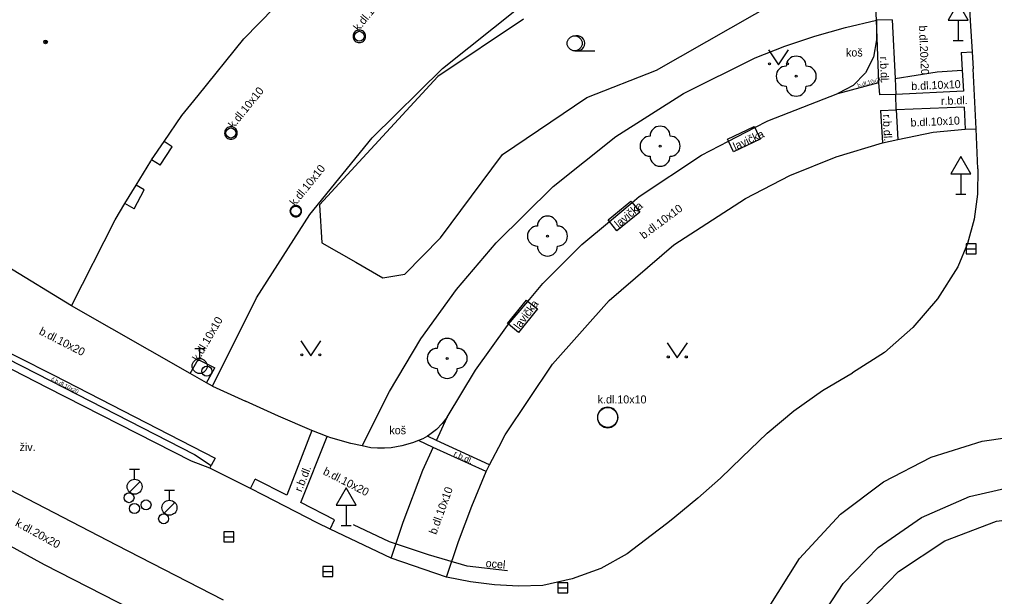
# Model space of a CAD drawing. Extents: x -600309 to -598967, y -1161267 to -1160292.
# Drawn here: x -599821.64 to -599772.92, y -1160591.49 to -1160562.67 of the extents above; entities that cross this region are included whole.
import ezdxf

# ---------------------------------------------------------------- set-up
doc = ezdxf.new("R2010")
doc.units = 0
for name, color, linetype in [('Level 10', 7, 'Continuous'), ('Level 11', 7, 'Continuous'), ('Level 22', 7, 'Continuous'), ('Level 27', 7, 'Continuous'), ('Level 28', 7, 'Continuous'), ('Level 31', 7, 'Continuous'), ('Level 34', 7, 'Continuous'), ('Level 36', 7, 'Continuous'), ('Level 39', 7, 'Continuous'), ('Level 40', 7, 'Continuous'), ('Level 42', 7, 'Continuous'), ('Level 5', 7, 'Continuous'), ('Level 53', 7, 'Continuous'), ('Level 9', 7, 'Continuous')]:
    doc.layers.add(name, color=color, linetype=linetype)

msp = doc.modelspace()

# ---------------------------------------------------------------- linework, layer by layer
at = {"layer": 'Level 10'}
for points in [[(-599775.62, -1160531.45), (-599775.5, -1160534.02), (-599775.44, -1160535.22), (-599775.16, -1160541.16), (-599775.1, -1160542.86), (-599774.82, -1160549.05), (-599774.75, -1160550.76), (-599774.63, -1160552.82), (-599774.13, -1160562.74)], [(-599774.13, -1160562.74), (-599774.03, -1160564.29), (-599773.99, -1160565.13)], [(-599773.84, -1160568.13), (-599773.99, -1160565.13)], [(-599773.75, -1160570.13), (-599773.84, -1160568.13)], [(-599773.75, -1160570.13), (-599773.77, -1160571.39)], [(-599773.77, -1160571.39), (-599773.94, -1160572.64)], [(-599773.94, -1160572.64), (-599774.27, -1160573.86), (-599774.76, -1160575.03)], [(-599774.76, -1160575.03), (-599775.77, -1160576.62), (-599777, -1160578.05), (-599778.42, -1160579.3), (-599780.01, -1160580.32)], [(-599820.25, -1160581.07), (-599828.32, -1160576.93), (-599829.18, -1160576.35)], [(-599785.54, -1160584.55), (-599784.28, -1160583.34), (-599782.94, -1160582.22), (-599781.51, -1160581.21), (-599780.01, -1160580.32)], [(-599800.3, -1160590.53), (-599803.07, -1160589.58), (-599806.12, -1160588.13), (-599806.77, -1160587.82), (-599809.45, -1160586.43), (-599810.1, -1160586.1), (-599812.13, -1160585.09), (-599813.05, -1160584.74), (-599820.25, -1160581.07)], [(-599811.45, -1160591.68), (-599816.8, -1160588.93), (-599822.13, -1160586.16), (-599827.45, -1160583.37)], [(-599780.61, -1160587.38), (-599778.47, -1160585.77), (-599776.09, -1160584.54), (-599773.54, -1160583.73), (-599770.88, -1160583.36), (-599768.21, -1160583.44), (-599765.58, -1160583.97)], [(-599785.54, -1160584.55), (-599786.62, -1160585.59), (-599787.74, -1160586.59), (-599788.89, -1160587.54), (-599789.25, -1160587.81), (-599790.08, -1160588.45)], [(-599812.39, -1160594.01), (-599820.39, -1160589.91), (-599826.54, -1160586.55), (-599828.21, -1160585.39), (-599828.99, -1160584.72)], [(-599785.86, -1160600.92), (-599785.88, -1160597.91), (-599785.34, -1160594.95), (-599784.26, -1160592.14), (-599782.66, -1160589.59), (-599780.61, -1160587.38)], [(-599790.08, -1160588.45), (-599791.28, -1160589.36), (-599792.6, -1160590.09), (-599794.02, -1160590.62), (-599795.49, -1160590.95)], [(-599795.49, -1160590.95), (-599796.7, -1160590.98), (-599797.91, -1160590.92), (-599799.11, -1160590.77), (-599800.3, -1160590.53)]]:
    msp.add_lwpolyline(points, dxfattribs=at)
at = {"layer": 'Level 11'}
for points in [[(-599778.82, -1160562.71), (-599779.23, -1160554.5), (-599779.64, -1160546.31)], [(-599789.81, -1160565.2), (-599782.38, -1160560.95)], [(-599804.02, -1160568.58), (-599800.51, -1160565.11), (-599796.64, -1160562.04)], [(-599796.45, -1160562.65), (-599800.74, -1160565.52)], [(-599784.88, -1160564.59), (-599783.4, -1160564.01), (-599781.9, -1160563.51), (-599780.37, -1160563.07), (-599778.82, -1160562.71)], [(-599778.04, -1160562.69), (-599778.82, -1160562.71)], [(-599778.65, -1160566.43), (-599778.7, -1160565.81), (-599778.82, -1160562.71)], [(-599778.82, -1160562.71), (-599778.82, -1160563.69)], [(-599778.04, -1160562.69), (-599777.89, -1160565.62), (-599777.85, -1160566.41), (-599778.65, -1160566.43)], [(-599804.3462, -1160563.51), (-599804.351, -1160563.4555), (-599804.3651, -1160563.4027), (-599804.3882, -1160563.3531), (-599804.4196, -1160563.3083), (-599804.4583, -1160563.2696), (-599804.5031, -1160563.2382), (-599804.5527, -1160563.2151), (-599804.6055, -1160563.201), (-599804.66, -1160563.1962), (-599804.7145, -1160563.201), (-599804.7673, -1160563.2151), (-599804.8169, -1160563.2382), (-599804.8617, -1160563.2696), (-599804.9004, -1160563.3083), (-599804.9318, -1160563.3531), (-599804.9549, -1160563.4027), (-599804.969, -1160563.4555), (-599804.9738, -1160563.51), (-599804.969, -1160563.5645), (-599804.9549, -1160563.6173), (-599804.9318, -1160563.6669), (-599804.9004, -1160563.7117), (-599804.8617, -1160563.7504), (-599804.8169, -1160563.7818), (-599804.7673, -1160563.8049), (-599804.7145, -1160563.819), (-599804.66, -1160563.8238), (-599804.6055, -1160563.819), (-599804.5527, -1160563.8049), (-599804.5031, -1160563.7818), (-599804.4583, -1160563.7504), (-599804.4196, -1160563.7117), (-599804.3882, -1160563.6669), (-599804.3651, -1160563.6173), (-599804.351, -1160563.5645), (-599804.3462, -1160563.51)], [(-599778.82, -1160563.69), (-599778.97, -1160564.55), (-599779.36, -1160565.33), (-599779.98, -1160565.96), (-599780.75, -1160566.37)], [(-599797.82, -1160573.82), (-599794.97, -1160571.01), (-599791.84, -1160568.52), (-599788.46, -1160566.37), (-599784.88, -1160564.59)], [(-599774.58, -1160564.32), (-599774.03, -1160564.29)], [(-599774.58, -1160564.32), (-599774.53, -1160565.2), (-599774.47, -1160566.25)], [(-599800.74, -1160565.52), (-599806.66, -1160571.93)], [(-599793.29, -1160566.56), (-599789.81, -1160565.2)], [(-599777.89, -1160565.62), (-599775.79, -1160565.29), (-599774.53, -1160565.2)], [(-599780.75, -1160566.37), (-599778.7, -1160565.81)], [(-599797.5, -1160569.41), (-599793.29, -1160566.56)], [(-599784.9, -1160568.07), (-599784.24, -1160567.73), (-599780.75, -1160566.37)], [(-599774.47, -1160566.25), (-599777.85, -1160566.41)], [(-599774.43, -1160567.05), (-599777.83, -1160567.19), (-599777.85, -1160566.41)], [(-599774.43, -1160567.05), (-599774.38, -1160568.15)], [(-599778.61, -1160567.22), (-599777.83, -1160567.19)], [(-599778.61, -1160567.22), (-599778.52, -1160568.83)], [(-599777.83, -1160567.19), (-599777.75, -1160568.66)], [(-599810.7662, -1160568.34), (-599810.771, -1160568.2855), (-599810.7851, -1160568.2327), (-599810.8082, -1160568.1831), (-599810.8396, -1160568.1383), (-599810.8783, -1160568.0996), (-599810.9231, -1160568.0682), (-599810.9727, -1160568.0451), (-599811.0255, -1160568.031), (-599811.08, -1160568.0262), (-599811.1345, -1160568.031), (-599811.1873, -1160568.0451), (-599811.2369, -1160568.0682), (-599811.2817, -1160568.0996), (-599811.3204, -1160568.1383), (-599811.3518, -1160568.1831), (-599811.3749, -1160568.2327), (-599811.389, -1160568.2855), (-599811.3938, -1160568.34), (-599811.389, -1160568.3945), (-599811.3749, -1160568.4473), (-599811.3518, -1160568.4969), (-599811.3204, -1160568.5417), (-599811.2817, -1160568.5804), (-599811.2369, -1160568.6118), (-599811.1873, -1160568.6349), (-599811.1345, -1160568.649), (-599811.08, -1160568.6538), (-599811.0255, -1160568.649), (-599810.9727, -1160568.6349), (-599810.9231, -1160568.6118), (-599810.8783, -1160568.5804), (-599810.8396, -1160568.5417), (-599810.8082, -1160568.4969), (-599810.7851, -1160568.4473), (-599810.771, -1160568.3945), (-599810.7662, -1160568.34)], [(-599786.21, -1160568.75), (-599784.9, -1160568.07)], [(-599807.13, -1160572.41), (-599804.02, -1160568.58)], [(-599785.37, -1160571.62), (-599783.15, -1160570.47), (-599780.83, -1160569.53), (-599778.52, -1160568.83), (-599777.75, -1160568.66), (-599775.98, -1160568.29)], [(-599775.98, -1160568.29), (-599774.38, -1160568.15), (-599773.84, -1160568.13)], [(-599814.62, -1160569.95), (-599814.02, -1160569.03)], [(-599814.02, -1160569.03), (-599814.41, -1160568.76)], [(-599791.03, -1160571.82), (-599790.67, -1160571.52), (-599787.56, -1160569.45), (-599786.21, -1160568.75)], [(-599800.6, -1160573.57), (-599797.5, -1160569.41)], [(-599814.62, -1160569.95), (-599815.04, -1160569.68)], [(-599815.41, -1160571.18), (-599815.81, -1160570.94)], [(-599815.92, -1160572.13), (-599815.41, -1160571.18)], [(-599819.04, -1160576.98), (-599825.5, -1160573.05), (-599826.17, -1160572.64), (-599827.2199, -1160572)], [(-599815.92, -1160572.13), (-599816.38, -1160571.86)], [(-599807.5536, -1160572.24), (-599807.558, -1160572.1903), (-599807.5709, -1160572.142), (-599807.592, -1160572.0968), (-599807.6206, -1160572.0559), (-599807.6559, -1160572.0206), (-599807.6968, -1160571.992), (-599807.742, -1160571.9709), (-599807.7903, -1160571.958), (-599807.84, -1160571.9536), (-599807.8897, -1160571.958), (-599807.938, -1160571.9709), (-599807.9832, -1160571.992), (-599808.0241, -1160572.0206), (-599808.0594, -1160572.0559), (-599808.088, -1160572.0968), (-599808.1091, -1160572.142), (-599808.122, -1160572.1903), (-599808.1264, -1160572.24), (-599808.122, -1160572.2897), (-599808.1091, -1160572.338), (-599808.088, -1160572.3832), (-599808.0594, -1160572.4241), (-599808.0241, -1160572.4594), (-599807.9832, -1160572.488), (-599807.938, -1160572.5091), (-599807.8897, -1160572.522), (-599807.84, -1160572.5264), (-599807.7903, -1160572.522), (-599807.742, -1160572.5091), (-599807.6968, -1160572.488), (-599807.6559, -1160572.4594), (-599807.6206, -1160572.4241), (-599807.592, -1160572.3832), (-599807.5709, -1160572.338), (-599807.558, -1160572.2897), (-599807.5536, -1160572.24)], [(-599806.66, -1160571.93), (-599806.54, -1160573.83)], [(-599797.37, -1160583.42), (-599795, -1160579.89), (-599792.17, -1160576.7), (-599788.94, -1160573.93), (-599785.37, -1160571.62)], [(-599792.16, -1160572.76), (-599791.03, -1160571.82)], [(-599812, -1160580.99), (-599809.8, -1160576.57), (-599807.13, -1160572.41)], [(-599793.55, -1160573.91), (-599792.16, -1160572.76)], [(-599806.54, -1160573.83), (-599804.84, -1160574.8)], [(-599804.52, -1160583.97), (-599803.16, -1160581.25), (-599801.58, -1160578.63), (-599799.8, -1160576.15), (-599797.82, -1160573.82)], [(-599802.38, -1160575.4), (-599800.6, -1160573.57)], [(-599796.24, -1160576.75), (-599795.49, -1160575.86), (-599793.55, -1160573.91)], [(-599804.84, -1160574.8), (-599803.48, -1160575.57)], [(-599803.48, -1160575.57), (-599802.38, -1160575.4)], [(-599829.11, -1160576.26), (-599828.17, -1160576.59), (-599820.07, -1160580.72), (-599812.9, -1160584.4), (-599812.06, -1160584.95)], [(-599827.34, -1160576.7), (-599819.93, -1160580.44), (-599811.87, -1160584.58), (-599812.06, -1160584.95)], [(-599797.21, -1160577.89), (-599796.24, -1160576.75)], [(-599812, -1160580.99), (-599812.3, -1160580.82), (-599813.11, -1160580.36), (-599819.04, -1160576.98)], [(-599800.28, -1160582.53), (-599798.86, -1160580.18), (-599797.26, -1160577.95), (-599797.21, -1160577.89)], [(-599813.11, -1160580.36), (-599812.71, -1160579.66)], [(-599812.71, -1160579.66), (-599811.88, -1160580.07)], [(-599812.3, -1160580.82), (-599811.88, -1160580.07)], [(-599812, -1160580.99), (-599810.35, -1160581.74)], [(-599807.03, -1160583.2), (-599808.7, -1160582.48), (-599810.35, -1160581.74)], [(-599791.7389, -1160582.55), (-599791.7467, -1160582.4612), (-599791.7697, -1160582.3752), (-599791.8074, -1160582.2944), (-599791.8585, -1160582.2215), (-599791.9215, -1160582.1585), (-599791.9944, -1160582.1074), (-599792.0752, -1160582.0697), (-599792.1612, -1160582.0467), (-599792.25, -1160582.0389), (-599792.3388, -1160582.0467), (-599792.4248, -1160582.0697), (-599792.5055, -1160582.1074), (-599792.5785, -1160582.1585), (-599792.6415, -1160582.2215), (-599792.6926, -1160582.2944), (-599792.7303, -1160582.3752), (-599792.7533, -1160582.4612), (-599792.7611, -1160582.55), (-599792.7533, -1160582.6388), (-599792.7303, -1160582.7248), (-599792.6926, -1160582.8055), (-599792.6415, -1160582.8785), (-599792.5785, -1160582.9415), (-599792.5055, -1160582.9926), (-599792.4248, -1160583.0303), (-599792.3388, -1160583.0533), (-599792.25, -1160583.0611), (-599792.1612, -1160583.0533), (-599792.0752, -1160583.0303), (-599791.9944, -1160582.9926), (-599791.9215, -1160582.9415), (-599791.8585, -1160582.8785), (-599791.8074, -1160582.8055), (-599791.7697, -1160582.7248), (-599791.7467, -1160582.6388), (-599791.7389, -1160582.55)], [(-599800.28, -1160582.53), (-599800.53, -1160582.86), (-599800.81, -1160583.15), (-599801.14, -1160583.41), (-599801.26, -1160583.49), (-599801.49, -1160583.62)], [(-599800.81, -1160583.7), (-599800.28, -1160582.53)], [(-599807.03, -1160583.2), (-599808.28, -1160586.44), (-599809.87, -1160585.64)], [(-599804.09, -1160584.06), (-599804.52, -1160583.97), (-599805.09, -1160583.86), (-599806.08, -1160583.57), (-599806.27, -1160583.5), (-599807.03, -1160583.2)], [(-599805.9, -1160587.66), (-599807.58, -1160586.8), (-599806.27, -1160583.5)], [(-599801.49, -1160583.62), (-599801.71, -1160583.71), (-599802, -1160583.82), (-599802.53, -1160583.97), (-599803.07, -1160584.07)], [(-599798.15, -1160584.91), (-599800.81, -1160583.7), (-599801.26, -1160583.49)], [(-599798.32, -1160585.25), (-599798.15, -1160584.91), (-599798.01, -1160584.64), (-599797.69, -1160584.03), (-599797.37, -1160583.42)], [(-599803.07, -1160584.07), (-599803.41, -1160584.08), (-599803.75, -1160584.08), (-599804.09, -1160584.06)], [(-599803.07, -1160589.58), (-599802.47, -1160587.79), (-599801.49, -1160585.18), (-599800.97, -1160584.05)], [(-599798.32, -1160585.25), (-599800.97, -1160584.05), (-599801.71, -1160583.71)], [(-599812.13, -1160585.09), (-599812.06, -1160584.95)], [(-599810.1, -1160586.1), (-599809.87, -1160585.64)], [(-599800.3, -1160590.53), (-599799.7, -1160588.75), (-599799.04, -1160586.99), (-599798.32, -1160585.25)], [(-599778.73, -1160589.04), (-599776.57, -1160587.55), (-599774.17, -1160586.5), (-599771.62, -1160585.92), (-599769, -1160585.85), (-599766.41, -1160586.28)], [(-599777.72, -1160590.24), (-599775.41, -1160588.71), (-599772.82, -1160587.74), (-599770.08, -1160587.39), (-599767.32, -1160587.67), (-599764.71, -1160588.58), (-599762.37, -1160590.05), (-599760.42, -1160592.02), (-599758.97, -1160594.38)], [(-599806.12, -1160588.13), (-599805.9, -1160587.66)], [(-599783.43, -1160600.27), (-599783.37, -1160597.75), (-599782.84, -1160595.28), (-599781.87, -1160592.96), (-599780.48, -1160590.85), (-599778.73, -1160589.04)], [(-599781.86, -1160600.16), (-599781.81, -1160597.94), (-599781.34, -1160595.76), (-599780.49, -1160593.7), (-599779.26, -1160591.84), (-599777.72, -1160590.24)]]:
    msp.add_lwpolyline(points, dxfattribs=at)
at = {"layer": 'Level 22'}
for centre in [(-599782.83, -1160565.5), (-599789.63, -1160569), (-599795.26, -1160573.49), (-599800.27, -1160579.6)]:
    msp.add_circle(centre, 0.05, dxfattribs=at)
for centre, start, end in [((-599782.83, -1160565), 0, 180), ((-599783.33, -1160565.5), 90, 270), ((-599782.33, -1160565.5), 270, 90), ((-599782.83, -1160566), 180, 0), ((-599789.63, -1160568.5), 0, 180), ((-599790.13, -1160569), 90, 270), ((-599789.13, -1160569), 270, 90), ((-599789.63, -1160569.5), 180, 0), ((-599795.26, -1160572.99), 0, 180), ((-599795.76, -1160573.49), 90, 270), ((-599794.76, -1160573.49), 270, 90), ((-599795.26, -1160573.99), 180, 0), ((-599800.27, -1160579.1), 0, 180), ((-599800.77, -1160579.6), 90, 270), ((-599799.77, -1160579.6), 270, 90), ((-599800.27, -1160580.1), 180, 0)]:
    msp.add_arc(centre, 0.5, start, end, dxfattribs=at)
at = {"layer": 'Level 27'}
for p, q in [((-599774.34, -1160574.12), (-599773.84, -1160574.12)), ((-599811.44, -1160588.52), (-599810.94, -1160588.52)), ((-599806.49, -1160590.25), (-599805.99, -1160590.25)), ((-599794.74, -1160591.06), (-599794.24, -1160591.06))]:
    msp.add_line(p, q, dxfattribs=at)
for points in [[(-599774.34, -1160574.37), (-599773.84, -1160574.37), (-599773.84, -1160573.87), (-599774.34, -1160573.87)], [(-599811.44, -1160588.77), (-599810.94, -1160588.77), (-599810.94, -1160588.27), (-599811.44, -1160588.27)], [(-599806.49, -1160590.5), (-599805.99, -1160590.5), (-599805.99, -1160590), (-599806.49, -1160590)], [(-599794.74, -1160591.31), (-599794.24, -1160591.31), (-599794.24, -1160590.81), (-599794.74, -1160590.81)]]:
    msp.add_lwpolyline(points, close=True, dxfattribs=at)
msp.add_circle((-599792.25, -1160582.55), 0.5, dxfattribs=at)
at = {"layer": 'Level 28'}
for p, q in [((-599812.89, -1160579.105), (-599812.39, -1160579.105)), ((-599812.64, -1160579.605), (-599812.64, -1160579.105)), ((-599816.14, -1160585.135), (-599815.64, -1160585.135)), ((-599815.89, -1160585.635), (-599815.89, -1160585.135)), ((-599816.148, -1160586.282), (-599815.618, -1160585.752)), ((-599814.4, -1160586.185), (-599813.9, -1160586.185)), ((-599814.15, -1160586.685), (-599814.15, -1160586.185)), ((-599814.408, -1160587.332), (-599813.878, -1160586.802))]:
    msp.add_line(p, q, dxfattribs=at)
for centre, radius in [((-599807.84, -1160572.24), 0.25), ((-599812.64, -1160579.98), 0.375), ((-599812.28, -1160580.24), 0.25), ((-599815.89, -1160586.01), 0.375), ((-599816.17, -1160586.56), 0.25), ((-599815.9, -1160587.1), 0.25), ((-599815.32, -1160586.92), 0.25), ((-599814.15, -1160587.06), 0.375), ((-599814.44, -1160587.61), 0.25)]:
    msp.add_circle(centre, radius, dxfattribs=at)
at = {"layer": 'Level 31'}
for centre in [(-599804.66, -1160563.51), (-599811.08, -1160568.34)]:
    msp.add_circle(centre, 0.25, dxfattribs=at)
at = {"layer": 'Level 34'}
for p, q in [((-599774.73, -1160562.702), (-599774.73, -1160563.72)), ((-599774.98, -1160563.72), (-599774.48, -1160563.72)), ((-599774.6, -1160570.372), (-599774.6, -1160571.39)), ((-599774.85, -1160571.39), (-599774.35, -1160571.39)), ((-599805.32, -1160586.932), (-599805.32, -1160587.95)), ((-599805.57, -1160587.95), (-599805.07, -1160587.95))]:
    msp.add_line(p, q, dxfattribs=at)
for points in [[(-599775.23, -1160562.702), (-599774.23, -1160562.702), (-599774.73, -1160561.836)], [(-599775.1, -1160570.372), (-599774.1, -1160570.372), (-599774.6, -1160569.506)], [(-599805.82, -1160586.932), (-599804.82, -1160586.932), (-599805.32, -1160586.066)]]:
    msp.add_lwpolyline(points, close=True, dxfattribs=at)
at = {"layer": 'Level 36'}
msp.add_line((-599793.9, -1160564.235), (-599792.9, -1160564.235), dxfattribs=at)
for points in [[(-599784.22, -1160564.18), (-599783.72, -1160564.93), (-599783.22, -1160564.18)], [(-599807.58, -1160578.72), (-599807.08, -1160579.47), (-599806.58, -1160578.72)], [(-599789.27, -1160578.83), (-599788.77, -1160579.58), (-599788.27, -1160578.83)]]:
    msp.add_lwpolyline(points, dxfattribs=at)
for centre, radius in [((-599793.9, -1160563.8596), 0.375), ((-599784.1702, -1160564.8798), 0.05), ((-599783.2708, -1160564.8798), 0.05), ((-599807.5302, -1160579.4198), 0.05), ((-599806.6308, -1160579.4198), 0.05), ((-599789.2202, -1160579.5298), 0.05), ((-599788.3208, -1160579.5298), 0.05)]:
    msp.add_circle(centre, radius, dxfattribs=at)
msp.add_arc((-599793.775, -1160563.8596), 0.375, 260.40593, 99.59407, dxfattribs=at)
at = {"layer": 'Level 39'}
for radius in [0.09, 0.0398]:
    msp.add_circle((-599820.34, -1160563.79), radius, dxfattribs=at)
at = {"layer": 'Level 5'}
for points in [[(-599813.53, -1160567.47), (-599813.09, -1160566.92), (-599812.71, -1160566.46), (-599810.43, -1160563.63), (-599806.62, -1160559.72)], [(-599819.04, -1160576.98), (-599816.86, -1160572.68), (-599816.38, -1160571.86), (-599815.81, -1160570.94), (-599815.08, -1160569.74), (-599815.04, -1160569.68), (-599814.41, -1160568.76), (-599813.53, -1160567.47)]]:
    msp.add_lwpolyline(points, dxfattribs=at)
at = {"layer": 'Level 53'}
for points in [[(-599786.26, -1160568.65), (-599784.93, -1160568.02)], [(-599784.93, -1160568.02), (-599784.9, -1160568.07)], [(-599784.9, -1160568.07), (-599784.63, -1160568.65)], [(-599786.21, -1160568.75), (-599786.26, -1160568.65)], [(-599785.96, -1160569.28), (-599786.21, -1160568.75)], [(-599784.63, -1160568.65), (-599785.96, -1160569.28)], [(-599792.23, -1160572.68), (-599791.09, -1160571.75)], [(-599791.09, -1160571.75), (-599791.03, -1160571.82)], [(-599791.03, -1160571.82), (-599790.65, -1160572.29)], [(-599790.65, -1160572.29), (-599791.79, -1160573.22)], [(-599792.16, -1160572.76), (-599792.23, -1160572.68)], [(-599791.79, -1160573.22), (-599792.16, -1160572.76)], [(-599797.25, -1160577.86), (-599796.31, -1160576.69)], [(-599796.31, -1160576.69), (-599796.24, -1160576.75)], [(-599796.24, -1160576.75), (-599795.76, -1160577.13)], [(-599795.76, -1160577.13), (-599796.7, -1160578.3)], [(-599797.21, -1160577.89), (-599797.25, -1160577.86)], [(-599796.7, -1160578.3), (-599797.21, -1160577.89)]]:
    msp.add_lwpolyline(points, dxfattribs=at)
at = {"layer": 'Level 9'}
msp.add_lwpolyline([(-599797.26, -1160590.22), (-599799.28, -1160589.98), (-599801.21, -1160589.42), (-599803.15, -1160588.76), (-599804.96, -1160587.91)], dxfattribs=at)

# ---------------------------------------------------------------- texts
at = {"layer": 'Level 40'}
for s, height, rotation, p in [('k.dl.10x10', 0.4, 51, (-599804.69, -1160563.28)), ('b.dl.20x20', 0.4, 272.66055, (-599776.7, -1160562.98)), ('r.b.dl.', 0.4, 272.48, (-599778.65, -1160564.53)), ('b.dl.10x20', 0.2, 15, (-599779.74, -1160566.06)), ('k.dl.10x10', 0.4, 51, (-599810.94, -1160568.14)), ('b.dl.10x10', 0.4, 2.52, (-599777.07, -1160566.2)), ('r.b.dl.', 0.4, 2, (-599775.59, -1160566.94)), ('r.b.dl.', 0.4, 272.48, (-599778.5, -1160567.42)), ('b.dl.10x10', 0.4, 2.52, (-599777.11, -1160568.02)), ('k.dl.10x10', 0.4, 51, (-599807.87, -1160572.02)), ('b.dl.10x10', 0.4, 36.59, (-599790.45, -1160573.66)), ('k.dl.10x10', 0.4, 60, (-599812.69, -1160579.78)), ('b.dl.10x20', 0.4, 332.89, (-599820.7, -1160578.37)), ('č.b.dl.10x20', 0.2, 332.84, (-599820.08, -1160580.69)), ('r.b.dl.', 0.3, 335.47, (-599799.98, -1160584.47)), ('r.b.dl.', 0.4, 68.36, (-599807.55, -1160586.3)), ('b.dl.10x20', 0.4, 332.89, (-599806.51, -1160585.37)), ('b.dl.10x10', 0.4, 70.11, (-599800.82, -1160588.43)), ('k.dl.20x20', 0.4, 331.35, (-599821.89, -1160587.94)), ('ocel ', 0.4, 355, (-599798.36, -1160590.02))]:
    msp.add_text(s, height=height, rotation=rotation, dxfattribs=at).set_placement(p)
for s, p in [('k.dl.10x10', (-599792.75, -1160581.85)), ('živ.', (-599821.64, -1160584.23))]:
    msp.add_text(s, height=0.4, dxfattribs=at).set_placement(p)
at = {"layer": 'Level 42'}
for p in [(-599780.34, -1160564.52), (-599803.16, -1160583.39)]:
    msp.add_text('koš', height=0.4, dxfattribs=at).set_placement(p)
for rotation, p in [(25, (-599785.87, -1160569.22)), (40.59, (-599791.7, -1160573.1)), (53.02, (-599796.66, -1160578.18))]:
    msp.add_text('lavička', height=0.4, rotation=rotation, dxfattribs=at).set_placement(p)

doc.saveas('drawing.dxf')
